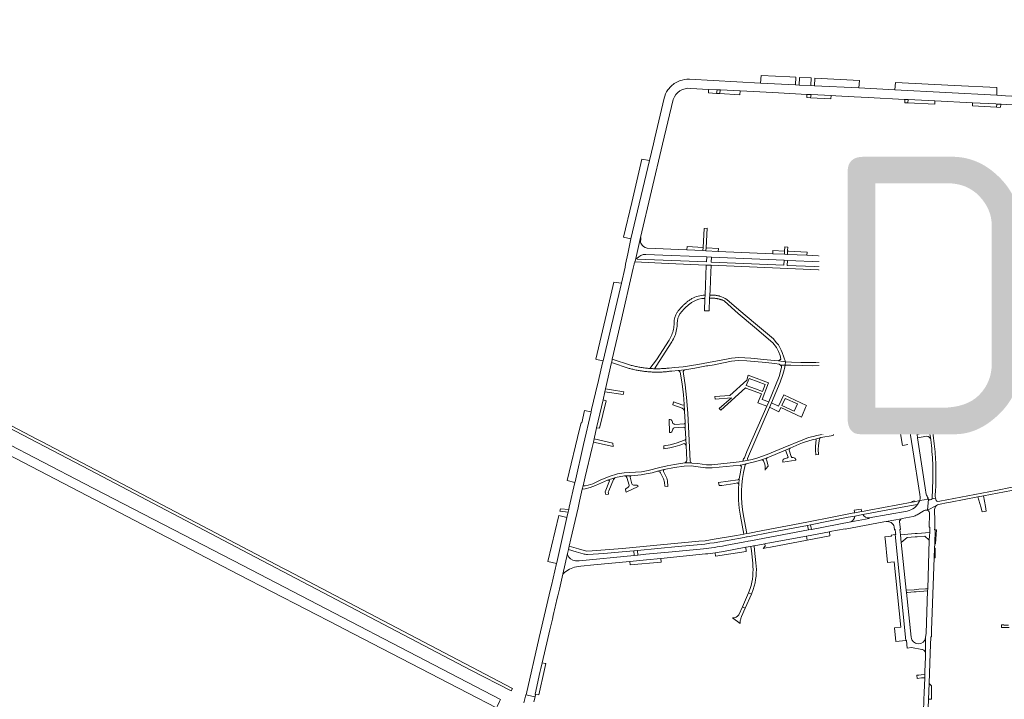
# Model space of a CAD drawing. Header units: metres. Extents: x 166325 to 190320, y 381923 to 404576.
# Tile 938 of 1056: x 180726 to 181365, y 385938 to 386379. Entities that reach past the tile are written whole.
import ezdxf

# ---------------------------------------------------------------- set-up
doc = ezdxf.new("R2010")
doc.units = ezdxf.units.M
for name, color, linetype, lineweight in [('B-WE-VH-VERHARDING_ASFALT-GV', 8, 'Continuous', 18), ('B-WE-VH-VERHARDING_BETON-GV', 8, 'Continuous', 18), ('B-WE-VH-VERHARDING_BETONSTRAATSTEEN-GV', 8, 'Continuous', 18), ('B-WE-VH-VERHARDING_GESLOTEN-GV', 8, 'Continuous', 18), ('B-WE-VH-VERHARDING_STRAATBAKSTEEN-GV', 8, 'Continuous', 18), ('X-XX-AL-TEKENBLAD-T50', 4, 'Continuous', 50)]:
    doc.layers.add(name, color=color, linetype=linetype, lineweight=lineweight)
doc.styles.add('NLCS-ISO-M500-T50', font='NLCS-ISO.ttf', dxfattribs={"height": 2.5})

msp = doc.modelspace()

# ---------------------------------------------------------------- linework, layer by layer
at = {"layer": 'B-WE-VH-VERHARDING_ASFALT-GV', "flags": 128}
for points in [[(181036.177, 385933.988), (181037.548, 385936.837), (181038.165, 385938.121), (180871.131, 386025.012), (180768.111, 386078.311), (180528.701, 386202.823), (180315.261, 386313.63), (180189.251, 386379.522), (180080.291, 386436.021), (179724.522, 386621.192), (179706.613, 386630.672), (179702.854, 386632.499), (179701.251, 386633.163)], [(180170.016, 386382.585), (180186.782, 386373.872), (180311.96, 386308.491), (180381.506, 386272.329), (180384.18, 386270.939), (180462.852, 386230.032), (180525.481, 386197.661), (180570.901, 386174.015), (180573.622, 386172.599), (180715.777, 386098.593), (180718.447, 386097.203), (180868.281, 386019.27), (180933.802, 385985.368), (180936.432, 385984.007), (181017.134, 385942.232), (181035.55, 385932.683), (181036.177, 385933.988)], [(180572.187, 386191.05), (180646.462, 386152.471), (180771.531, 386087.022), (180875.112, 386032.561), (181018.882, 385957.212), (181045.07, 385943.661), (181045.918, 385945.225), (180917.807, 386012.469), (180899.612, 386022.02), (180897.07, 386023.355), (180740.421, 386105.442), (180737.411, 386107.019), (180651.802, 386151.87), (180572.447, 386193.154), (180569.573, 386194.649), (180534.702, 386212.791), (180472.012, 386245.122), (180423.373, 386270.427), (180420.286, 386272.033), (180276.241, 386346.976), (180273.308, 386348.502), (180201.462, 386385.881)], [(181385.871, 386328.559), (181365.507, 386329.772), (181359.821, 386330.231), (181293.86, 386333.641), (181270.482, 386334.829), (181241.612, 386336.232), (181239.26, 386336.351), (181231.707, 386336.732), (181229.451, 386336.846), (181206.801, 386338.008), (181160.637, 386340.463)], [(181161.514, 386334.518), (181173.077, 386333.931), (181178.597, 386333.65), (181180.716, 386333.543), (181193.452, 386332.896), (181214.763, 386331.813), (181236.743, 386330.673), (181239.554, 386330.528), (181252.428, 386329.86), (181255.45, 386329.703), (181267.336, 386329.087), (181276.601, 386328.607), (181300.136, 386327.425), (181302.444, 386327.309), (181319.771, 386326.439), (181344.174, 386325.214)], [(181144.212, 386328.148), (181138.183, 386302.508), (181137.264, 386298.614), (181134.688, 386287.703), (181122.711, 386236.977), (181122.695, 386236.909), (181120.692, 386227.146), (181119.223, 386220.559), (181118.909, 386218.551), (181116.486, 386208.141), (181104.782, 386157.865), (181104.629, 386157.895), (181104.295, 386156.459), (181101.641, 386145.142), (181099.744, 386137.118), (181097.125, 386126.158), (181097.081, 386125.943), (181097.024, 386125.734), (181096.782, 386124.703), (181096.995, 386124.642), (181092.031, 386103.467), (181086.51, 386079.413), (181086.386, 386078.873), (181082.693, 386062.784), (181082.35, 386061.323), (181081.951, 386059.626), (181081.588, 386058.083), (181081.156, 386056.138), (181074.704, 386027.086), (181074.528, 386026.337), (181071.188, 386012.108), (181070.603, 386009.615), (181063.241, 385978.254), (181054.747, 385941.177), (181059.333, 385940.147), (181060.513, 385939.901), (181060.85, 385941.444), (181060.589, 385941.62), (181063.57, 385955.527), (181064.292, 385958.146), (181065.238, 385961.98), (181068.855, 385977.711), (181070.141, 385983.249), (181071.775, 385990.288), (181072.334, 385992.683), (181072.772, 385994.562), (181072.987, 385995.484), (181073.163, 385996.237), (181074.285, 386001.044), (181074.477, 386001.865), (181074.959, 386003.934), (181075.285, 386005.329), (181076.311, 386009.728), (181078.532, 386019.508), (181081.499, 386032.756), (181082.168, 386035.448), (181082.685, 386037.62), (181083.753, 386042.28), (181088.423, 386062.344), (181089.328, 386066.735), (181091.048, 386074.587), (181091.652, 386076.824), (181093.026, 386082.607), (181097.534, 386101.635), (181098.317, 386105.06), (181098.793, 386107.14), (181100.447, 386114.372), (181104.613, 386132.582), (181105.771, 386137.648), (181106.205, 386139.546), (181110.126, 386156.688), (181110.15, 386156.791), (181110.247, 386157.215), (181110.607, 386158.783), (181110.613, 386158.809), (181116.136, 386182.847), (181124.199, 386217.939), (181124.83, 386220.573), (181124.874, 386220.758), (181125.158, 386221.858), (181125.189, 386221.946), (181125.579, 386223.06), (181125.816, 386224.131), (181128.832, 386237.793), (181143.117, 386298.462), (181150.095, 386327.305)], [(181344.174, 386325.214), (181359.173, 386324.461), (181359.912, 386324.421), (181362.664, 386324.272), (181384.999, 386323.06)], [(181129.208, 386234.084), (181128.969, 386234.557), (181128.927, 386235.445), (181129.145, 386236.343), (181129.165, 386237.625), (181128.832, 386237.793), (181125.816, 386224.131), (181126.56, 386224.131)], [(181269.229, 386221.332), (181265.681, 386222.21), (181265.492, 386225.144), (181265.288, 386230.311), (181264.478, 386237.558), (181264.415, 386237.949), (181260.345, 386237.235)], [(181260.345, 386237.235), (181261.439, 386233.011)], [(181132.31, 386226.876), (181148.883, 386226.14), (181171.807, 386225.225), (181174.827, 386225.09), (181222.146, 386223.023), (181224.182, 386222.944), (181245.635, 386221.993), (181249.521, 386221.775), (181256.057, 386220.579), (181263.367, 386218.699)], [(181158.942, 386229.761), (181133.209, 386230.812)], [(181236.814, 386226.291), (181224.109, 386226.865), (181222.181, 386226.953), (181214.718, 386227.29), (181179.22, 386228.844), (181171.289, 386229.203), (181169.326, 386229.291), (181158.942, 386229.761)], [(181224.258, 386229.469), (181224.109, 386226.865)], [(181224.109, 386226.865), (181236.814, 386226.291)], [(181236.814, 386226.291), (181236.856, 386228.245), (181224.702, 386228.882)], [(181265.482, 386215.183), (181262.801, 386215.966), (181257.883, 386217.316), (181253.407, 386218.105), (181249.272, 386218.498), (181241.714, 386218.904), (181223.942, 386219.712), (181224.182, 386222.944), (181222.146, 386223.023), (181221.914, 386219.772), (181174.68, 386221.863), (181174.827, 386225.09), (181171.807, 386225.225), (181171.691, 386221.969), (181126.828, 386223.847), (181126.56, 386224.131), (181125.816, 386224.131), (181125.579, 386223.06), (181125.189, 386221.946), (181146.907, 386220.91), (181171.429, 386219.844), (181174.647, 386219.768)], [(181259.856, 386225.464), (181257.46, 386225.687), (181253.433, 386226.068), (181251.818, 386226.12), (181251.717, 386225.529), (181236.814, 386226.291)], [(181174.647, 386219.768), (181249.217, 386216.539), (181253.022, 386216.137), (181254.474, 386215.851), (181259.674, 386214.762), (181265.729, 386213.017)], [(181263.367, 386218.699), (181267.717, 386217.82)], [(181277.42, 386217.341), (181276.494, 386217.817), (181275.417, 386218.622)], [(181301.411, 386150.873), (181300.941, 386152.804), (181299.944, 386156.285), (181299.591, 386157.515), (181297.651, 386163.451), (181288.362, 386191.878), (181287.617, 386194.279), (181286.853, 386196.445), (181283.396, 386206.891), (181282.597, 386208.955), (181281.978, 386210.924), (181277.42, 386217.341)], [(181277.42, 386217.341), (181281.978, 386210.924)], [(181282.74, 386218.861), (181280.697, 386217.648)], [(181406.571, 386215.779), (181405.665, 386215.8), (181398.577, 386215.797), (181398.554, 386215.893), (181358.008, 386215.249), (181338.993, 386216.359), (181319.031, 386217.703), (181295.082, 386218.989), (181285.077, 386219.501)], [(181286.747, 386216.43), (181290.815, 386216.214), (181295.697, 386215.881)], [(181297.444, 386214.816), (181297.623, 386215.808), (181350.913, 386212.304), (181353.284, 386212.139)], [(181278.581, 386208.351), (181280.882, 386201.186), (181282.874, 386195.122), (181283.525, 386193.029), (181293.36, 386163.18), (181294.086, 386160.975), (181295.318, 386157.237), (181296.879, 386152.153), (181297.442, 386149.565), (181298.266, 386145.686), (181303.104, 386115.046), (181305.431, 386100.065)], [(181294.005, 386211.886), (181292.678, 386209.894)], [(181294.608, 386209.32), (181295.434, 386210.558)], [(181273.788, 386204.772), (181280.385, 386185.632), (181288.026, 386163.759)], [(181279.464, 386194.705), (181275.245, 386206.34)], [(181292.261, 386205.869), (181294.507, 386199.863), (181296.409, 386194.469)], [(181294.995, 386204.058), (181294.186, 386206.432)], [(181162.206, 386198.194), (181161.766, 386197.913), (181161.33, 386197.626), (181160.899, 386197.332), (181160.472, 386197.032), (181160.05, 386196.725), (181159.632, 386196.411), (181159.219, 386196.092), (181158.812, 386195.766), (181158.409, 386195.434), (181158.011, 386195.096), (181157.618, 386194.751), (181157.231, 386194.401), (181156.849, 386194.045), (181156.472, 386193.684), (181156.101, 386193.316), (181155.736, 386192.943), (181155.376, 386192.565), (181155.022, 386192.181), (181154.674, 386191.791), (181154.332, 386191.397), (181153.996, 386190.997), (181153.666, 386190.592), (181153.342, 386190.183), (181153.025, 386189.768), (181152.818, 386189.49), (181152.755, 386189.394)], [(181154.458, 386188.275), (181154.639, 386188.519), (181154.948, 386188.922), (181155.263, 386189.321), (181155.584, 386189.715), (181155.912, 386190.104), (181156.245, 386190.487), (181156.585, 386190.865), (181156.93, 386191.238), (181157.282, 386191.606), (181157.639, 386191.967), (181158.001, 386192.323), (181158.37, 386192.674), (181158.743, 386193.018), (181159.122, 386193.357), (181159.507, 386193.689), (181159.896, 386194.016), (181160.291, 386194.336), (181160.691, 386194.65), (181161.095, 386194.958), (181161.504, 386195.259), (181161.918, 386195.554), (181162.337, 386195.842), (181162.76, 386196.124), (181163.188, 386196.399)], [(181170.632, 386198.282), (181170.712, 386200.327)], [(181180.151, 386199.803), (181179.793, 386199.902), (181179.432, 386199.994), (181179.069, 386200.078), (181178.705, 386200.154), (181178.339, 386200.223), (181177.972, 386200.284), (181177.603, 386200.337), (181177.233, 386200.382), (181176.863, 386200.419), (181176.492, 386200.448), (181176.12, 386200.469), (181175.748, 386200.483), (181175.375, 386200.488), (181175.003, 386200.485), (181174.631, 386200.475), (181174.259, 386200.457), (181173.887, 386200.43), (181173.807, 386200.423), (181173.79, 386200.422), (181173.709, 386198.47), (181175.638, 386198.414), (181175.997, 386198.411), (181176.356, 386198.4), (181176.715, 386198.382), (181177.074, 386198.357), (181177.431, 386198.324), (181177.788, 386198.283), (181178.144, 386198.235), (181178.499, 386198.179), (181178.853, 386198.116), (181179.205, 386198.046), (181179.556, 386197.968), (181179.904, 386197.883), (181180.251, 386197.791), (181180.596, 386197.691), (181180.938, 386197.584), (181181.277, 386197.47), (181181.615, 386197.349), (181181.746, 386197.299), (181182.079, 386197.168), (181182.409, 386197.031), (181182.736, 386196.886), (181183.059, 386196.734), (181183.379, 386196.576), (181192.127, 386188.593), (181202.866, 386179.738), (181214.615, 386169.578), (181217.037, 386166.445), (181218.309, 386163.861), (181219.428, 386161.192), (181219.953, 386158.849), (181218.27, 386157.715)], [(181218.27, 386157.715), (181222.845, 386157.205), (181220.709, 386163.24), (181220, 386164.821), (181218.297, 386168.141), (181216.764, 386169.781), (181215.042, 386172.065), (181203.365, 386181.902), (181192.61, 386190.917), (181184.811, 386197.672)], [(181282.381, 386194.948), (181280.499, 386194.286)], [(181282.999, 386192.829), (181283.09, 386192.876), (181283.525, 386193.029), (181282.874, 386195.122), (181282.381, 386194.948)], [(181296.409, 386194.469), (181294.507, 386199.863), (181293.972, 386198.862), (181292.735, 386198.263), (181286.853, 386196.445), (181287.617, 386194.279), (181293.774, 386195.972)], [(181293.67, 386151.986), (181290.063, 386164.252), (181281.399, 386189.049)], [(181300.427, 386180.98), (181301.551, 386176.651), (181303.997, 386166.651), (181306.626, 386155.735), (181307.732, 386150.585), (181311.093, 386136.007), (181314.149, 386122.416), (181316.04, 386112.924), (181317.047, 386106.875), (181317.329, 386104.718)], [(181308.47, 386156.379), (181305.798, 386167.531), (181303.412, 386177.242)], [(181147.466, 386171.22), (181139.187, 386158.389), (181134.902, 386152.851), (181135.136, 386152.835), (181135.853, 386152.789), (181136.572, 386152.751), (181137.29, 386152.722), (181138.009, 386152.7), (181140.898, 386157.285), (181149.198, 386170.148)], [(181365.479, 386169.895), (181363.296, 386170.139), (181361.287, 386169.324), (181349.767, 386166.237), (181350.08, 386165.117), (181333.738, 386160.991), (181310.922, 386155.246)], [(181311.416, 386153.389), (181334.808, 386159.227), (181350.3, 386163.084), (181350.496, 386162.582), (181351.2, 386162.446), (181351.613, 386160.923), (181364.769, 386163.574), (181376.006, 386165.034)], [(181376.006, 386165.034), (181364.769, 386163.574), (181351.613, 386160.923), (181353.272, 386154.801), (181379.959, 386158.855), (181379.614, 386165.418)], [(181287.456, 386162.436), (181273.893, 386159.8), (181263.546, 386158.228), (181257.089, 386157.48), (181242.636, 386156.735), (181232.756, 386156.719), (181226.802, 386156.876), (181222.845, 386157.205), (181222.623, 386155.027), (181226.311, 386154.937), (181234.142, 386154.719), (181240.373, 386154.635), (181245.568, 386154.757), (181249.828, 386154.922)], [(181249.828, 386154.922), (181252.34, 386155.064), (181256.849, 386155.326), (181261.849, 386155.543), (181265.868, 386156.404), (181272.626, 386157.479), (181287.716, 386160.289)], [(181289.487, 386159.14), (181290.715, 386155.159)], [(181242.267, 386107.074), (181245.841, 386107.981), (181253.869, 386109.47), (181254.744, 386111.906), (181255.192, 386114.02), (181255.583, 386117.526), (181255.481, 386125.606), (181255.145, 386130.45), (181254.348, 386137.852), (181252.055, 386146.117), (181249.131, 386152.941), (181248.918, 386153.708), (181249.828, 386154.922), (181245.568, 386154.757), (181245.836, 386154.709), (181246.334, 386154.363), (181246.768, 386153.715), (181249.606, 386147.008), (181250.422, 386144.679), (181252.265, 386136.964), (181253.086, 386132.07), (181253.174, 386129.615), (181253.577, 386122.679), (181253.533, 386117.593), (181253.083, 386113.367), (181252.549, 386112.167), (181251.891, 386111.37), (181250.767, 386110.841), (181243.13, 386109.396), (181240.77, 386108.802), (181237.788, 386107.986), (181234.084, 386106.582), (181221.435, 386101.306), (181210.956, 386097.047), (181208.061, 386095.957), (181204.907, 386094.917), (181201.193, 386093.807), (181199.168, 386093.345), (181195.541, 386092.717), (181195.303, 386092.676), (181192.855, 386092.252), (181175.077, 386090.31), (181171.737, 386090.417), (181166.133, 386091.105), (181162.246, 386091.46), (181161.745, 386091.665), (181157.691, 386091.657), (181150.894, 386090.652), (181146.221, 386089.762), (181141.491, 386088.527), (181133.937, 386086.578), (181129.544, 386085.846), (181125.748, 386085.479), (181118.371, 386085.127), (181113.87, 386084.413), (181108.479, 386082.713), (181102.825, 386080.418), (181097.946, 386078.07), (181095.007, 386077.2), (181092.959, 386076.737), (181091.652, 386076.824), (181091.048, 386074.587), (181093.055, 386074.777), (181096.242, 386075.533), (181099.762, 386076.901), (181107.546, 386080.371), (181112.247, 386081.869), (181112.778, 386082.049), (181118.613, 386083.218), (181122.76, 386083.255), (181129.408, 386083.959), (181132.621, 386084.42), (181136.435, 386085.158), (181139.878, 386086.162), (181144.304, 386087.273), (181150.924, 386088.711), (181157.104, 386089.491), (181161.73, 386089.594), (181166.223, 386089.115), (181170.977, 386088.5), (181175.251, 386088.404), (181193.502, 386090.086), (181194.796, 386090.365), (181197.411, 386090.929), (181203.624, 386092.559), (181207.295, 386093.582), (181210.926, 386094.812), (181222.97, 386099.864), (181225.896, 386101.049)], [(181296.379, 386151.756), (181294.691, 386151.427)], [(181295.157, 386149.384), (181296.904, 386149.746), (181297.226, 386149.797), (181297.442, 386149.565), (181296.879, 386152.153), (181296.764, 386151.83), (181296.379, 386151.756)], [(181305.199, 386153.851), (181300.941, 386152.804), (181301.411, 386150.873)], [(181301.411, 386150.873), (181305.04, 386151.823)], [(181307.732, 386150.585), (181306.626, 386155.735)], [(181313.525, 386134.331), (181313.134, 386136.03), (181309.767, 386150.646)], [(181300.737, 386111.734), (181295.472, 386143.855), (181294.55, 386148.246)], [(181311.503, 386088.218), (181308.465, 386107.875), (181308.191, 386109.967), (181307.912, 386111.178), (181302.884, 386143.596)], [(181294.034, 386140.323), (181298.703, 386110.591), (181300.845, 386111.072), (181300.737, 386111.733), (181300.737, 386111.734)], [(181301.585, 386111.674), (181301.098, 386111.486), (181301.138, 386111.171), (181300.845, 386111.072), (181298.703, 386110.591)], [(181305.431, 386100.065), (181303.104, 386115.046)], [(181317.047, 386106.875), (181316.04, 386112.924)], [(181298.703, 386110.591), (181297.559, 386110.344), (181298.785, 386102.883), (181300.093, 386103.16), (181302.13, 386103.428)], [(181314.817, 386111.105), (181308.191, 386109.967), (181308.465, 386107.875), (181314.491, 386108.906)], [(181305.431, 386100.065), (181310.009, 386071.153), (181310.201, 386069.271), (181310.188, 386068.467), (181309.985, 386067.192), (181315.592, 386068.02), (181315.024, 386068.641), (181315.313, 386068.861)], [(181196.509, 386089.316), (181196.745, 386090.351), (181196.933, 386090.592), (181197.411, 386090.929), (181194.796, 386090.365), (181193.502, 386090.086), (181194.004, 386089.607), (181194.278, 386088.997), (181194.201, 386088.217), (181193.563, 386084.566), (181192.816, 386081.256), (181192.575, 386077.768)], [(181314.209, 386071.172), (181313.537, 386075.455), (181311.503, 386088.218)], [(181315.592, 386068.02), (181314.993, 386060.939), (181320.736, 386063.998), (181321.558, 386064.381), (181323.236, 386064.816), (181327.306, 386065.6), (181329.903, 386066.1), (181347.541, 386069.497), (181347.865, 386069.559), (181351.249, 386070.205), (181369.446, 386073.711), (181371.384, 386074.084), (181373.034, 386074.402), (181406.457, 386080.894), (181442.091, 386087.814)], [(181422.425, 386085.996), (181406.132, 386082.825), (181397.827, 386081.21), (181396.532, 386080.958), (181377.68, 386077.292), (181372.842, 386076.36), (181369.775, 386075.769), (181359.337, 386073.758), (181322.962, 386066.768), (181321.642, 386066.609)], [(181192.816, 386081.256), (181192.4, 386080.846), (181191.945, 386080.679), (181179.504, 386078.798), (181179.818, 386076.925), (181181.57, 386077.015), (181190.055, 386078.204), (181191.761, 386078.562)], [(181192.575, 386077.768), (181192.816, 386081.256)], [(181318.24, 386074.992), (181317.9, 386068.261), (181320.199, 386068.706), (181320.023, 386069.927), (181320.251, 386074.126)], [(181094.616, 386032.226), (181098.232, 386032.387), (181105.187, 386032.846), (181117.085, 386033.832), (181124.552, 386034.556), (181126.933, 386034.787), (181153.401, 386037.355), (181170.505, 386038.926), (181173.922, 386039.454), (181176.597, 386039.816), (181196.141, 386043.289), (181197.626, 386043.553), (181198.141, 386043.648), (181199.62, 386043.922), (181212.792, 386046.358), (181237.163, 386051.086), (181239.161, 386051.483), (181263.449, 386056.305), (181267.906, 386057.139), (181272.946, 386058.083), (181303.288, 386063.764), (181308.386, 386064.585), (181309.985, 386067.192), (181306.353, 386066.381), (181304.97, 386066.074), (181277.228, 386060.944), (181273.948, 386060.337), (181272.268, 386060.032), (181267.806, 386059.222)], [(181314.993, 386060.939), (181315.592, 386068.02), (181309.985, 386067.192), (181308.386, 386064.585), (181307.533, 386063.462)], [(181320.636, 386067.26), (181320.199, 386068.706), (181317.9, 386068.261)], [(181303.002, 386060.609), (181301.801, 386060.352), (181277.168, 386055.898), (181277.222, 386055.587), (181265.328, 386053.349), (181239.754, 386048.461), (181237.76, 386048.109), (181200.199, 386041.037), (181198.622, 386040.736), (181198.2, 386040.656), (181196.581, 386040.347), (181183.857, 386037.921)], [(181320.736, 386063.998), (181314.993, 386060.939)], [(181267.806, 386059.222), (181267.158, 386059.104), (181254.28, 386056.623), (181236.768, 386053.248), (181203.576, 386046.813), (181202.896, 386046.684), (181199.661, 386046.069), (181197.888, 386045.732), (181195.834, 386045.355), (181191.201, 386044.487), (181176.729, 386042.063), (181170.91, 386041.143), (181166.652, 386040.759), (181137.253, 386038.096), (181117.224, 386036.106), (181097.452, 386034.515), (181094.075, 386034.413), (181092.378, 386034.758), (181088.713, 386035.777), (181082.685, 386037.62), (181082.168, 386035.448), (181087.284, 386033.892), (181091.639, 386032.56)], [(181193.649, 386057.073), (181195.834, 386045.355), (181197.888, 386045.732), (181195.576, 386057.359)], [(181202.505, 386037.837), (181209.537, 386039.15), (181210.004, 386039.237), (181212.698, 386039.74), (181232.918, 386043.514), (181236.499, 386044.092), (181251.474, 386046.912), (181251.564, 386046.929), (181251.634, 386047.057), (181261.547, 386048.874), (181261.61, 386048.602), (181286.721, 386053.299), (181288.205, 386053.515), (181298.14, 386055.341), (181298.572, 386055.483), (181305.768, 386056.893)], [(181298.14, 386055.341), (181288.205, 386053.515)], [(181308.282, 386058.008), (181312.134, 386060.366)], [(181316.333, 386058.508), (181316.104, 386049.96), (181316.449, 386049.946), (181316.462, 386048.299), (181316.398, 386046.43), (181316.246, 386044.301), (181316.156, 386041.574), (181315.113, 386009.998), (181315.064, 386008.538), (181314.158, 385981.117), (181313.759, 385978.301), (181313.74, 385968.024)], [(181293.36, 386050.127), (181293.611, 386048.27), (181293.946, 386048.301), (181294.17, 386046.321), (181294.354, 386045.088), (181293.944, 386045.065), (181301.029, 385976.281), (181301.434, 385976.322), (181301.862, 385971.42), (181304.529, 385971.76), (181311.239, 385970.565)], [(181301.153, 386008.978), (181297.937, 386039.997), (181297.416, 386045.021), (181297.178, 386046.627), (181297.259, 386046.684), (181297.1, 386048.381), (181297.399, 386048.429), (181296.743, 386053.378)], [(181316.972, 385862.063), (181315.521, 385861.402), (181313.076, 385863.132), (181313.819, 385884.642), (181314.063, 385891.71), (181314.641, 385908.435), (181315.676, 385938.387), (181316.023, 385948.415), (181316.706, 385968.182), (181317.072, 385978.786), (181317.483, 385978.803), (181317.642, 385983.208), (181317.841, 385988.703), (181319.333, 386029.985), (181319.564, 386036.376), (181319.662, 386039.066), (181319.987, 386048.064), (181319.615, 386048.146), (181319.659, 386049.209)], [(181169.677, 386035.895), (181149.475, 386033.928), (181132.256, 386032.281), (181127.081, 386031.772), (181124.704, 386031.539), (181089.017, 386028.032), (181086.694, 386027.994)], [(181182.647, 386034.098), (181197.163, 386036.832), (181200.165, 386037.397), (181200.456, 386037.452), (181202.159, 386037.773), (181202.381, 386037.814), (181202.505, 386037.837)], [(181203.651, 386026.712), (181202.799, 386034.978), (181202.505, 386037.837), (181202.381, 386037.814), (181202.159, 386037.773), (181200.456, 386037.452), (181200.769, 386034.585), (181201.645, 386026.566)], [(181081.546, 386031.909), (181081.499, 386032.756), (181078.532, 386019.508), (181079.93, 386020.654)], [(181088.542, 386024.408), (181090.147, 386024.613), (181098.568, 386025.427), (181122.011, 386027.715), (181132.736, 386028.762), (181141.987, 386029.666), (181171.023, 386032.505)], [(181199.965, 386010.133), (181198.997, 386007.286), (181200.787, 386006.509), (181201.945, 386009.521)], [(181304.315, 385978.476), (181301.305, 386007.506), (181301.153, 386008.978)], [(181194.456, 385991.937), (181196.772, 385997.338), (181194.991, 385998.112), (181192.6, 385993.057)], [(181188.527, 385991.144), (181193.473, 385987.441)], [(181313.74, 385968.024), (181313.759, 385978.301)], [(181313.739, 385967.584), (181313.666, 385965.665), (181313.306, 385956.159), (181313.236, 385954.318), (181313.189, 385953.073), (181313.158, 385952.253), (181312.789, 385942.524), (181312.62, 385938.046), (181312.313, 385929.945), (181312.208, 385927.178), (181311.591, 385910.895), (181311.413, 385906.199), (181311.049, 385896.582), (181310.965, 385894.357), (181310.579, 385884.172), (181310.349, 385878.106), (181310.092, 385871.329), (181309.962, 385867.894)]]:
    msp.add_lwpolyline(points, dxfattribs=at)
for points in [[(181206.801, 386338.008), (181229.451, 386336.846), (181229.603, 386341.846), (181225.694, 386342.016), (181207.16, 386342.861)], [(181231.707, 386336.732), (181239.26, 386336.351), (181239.493, 386341.322), (181232.007, 386341.688)], [(181241.612, 386336.232), (181270.482, 386334.829), (181270.785, 386339.717), (181241.909, 386341.21)], [(181293.86, 386333.641), (181359.821, 386330.231), (181359.887, 386335.09), (181332.395, 386336.423), (181294.186, 386338.446)], [(181173.077, 386333.931), (181172.92, 386331.711), (181178.104, 386331.344), (181178.597, 386333.65)], [(181180.214, 386331.194), (181193.266, 386330.269), (181193.452, 386332.896), (181180.716, 386333.543)], [(181252.369, 386327.861), (181252.428, 386329.86), (181239.554, 386330.528), (181239.053, 386328.472)], [(181302.218, 386325.191), (181319.658, 386324.276), (181319.771, 386326.439), (181302.444, 386327.309)], [(181359.912, 386324.421), (181359.173, 386324.461), (181344.174, 386325.214), (181344.056, 386323.252), (181359.741, 386322.311)], [(181122.711, 386236.977), (181134.688, 386287.703), (181129.713, 386288.574), (181123.204, 386260.496), (181117.937, 386238.123)], [(181257.022, 386263.367), (181260.345, 386237.235), (181264.415, 386237.949), (181261.94, 386253.363), (181261.79, 386254.305), (181260.159, 386263.627)], [(181295.082, 386218.989), (181319.031, 386217.703), (181319.083, 386219.548), (181297.719, 386220.817), (181297.155, 386233.805), (181295.173, 386233.831), (181295.844, 386220.937), (181295.302, 386220.822)], [(181158.942, 386229.761), (181169.326, 386229.291), (181169.447, 386231.363), (181159.069, 386231.914)], [(181171.383, 386231.11), (181171.289, 386229.203), (181179.22, 386228.844), (181179.376, 386230.698)], [(181214.718, 386227.29), (181222.181, 386226.953), (181222.283, 386228.956), (181214.768, 386229.428)], [(181253.433, 386226.068), (181257.46, 386225.687), (181257.738, 386228.618), (181253.75, 386228.983)], [(181222.146, 386223.023), (181174.827, 386225.09), (181174.68, 386221.863), (181221.914, 386219.772)], [(181262.783, 386218.288), (181263.367, 386218.699), (181256.057, 386220.579), (181249.521, 386221.775), (181249.272, 386218.498), (181253.407, 386218.105), (181257.883, 386217.316), (181262.801, 386215.966), (181262.573, 386216.85), (181262.74, 386217.997)], [(181173.807, 386200.423), (181173.935, 386201.072), (181173.987, 386203.075), (181174.249, 386210.308), (181174.647, 386219.768), (181171.429, 386219.844), (181170.712, 386200.327), (181170.632, 386198.282), (181170.321, 386190.342), (181173.369, 386190.241), (181173.709, 386198.47), (181173.79, 386200.422)], [(181104.782, 386157.865), (181116.486, 386208.141), (181111.532, 386208.942), (181106.785, 386188.402), (181099.962, 386158.968), (181100.409, 386158.726), (181104.629, 386157.895)], [(181363.296, 386170.139), (181365.479, 386169.895), (181353.284, 386212.139), (181350.913, 386212.304), (181351.222, 386211.983)], [(181293.639, 386160.882), (181294.086, 386160.975), (181293.36, 386163.18), (181292.927, 386163.027)], [(181110.15, 386156.791), (181110.126, 386156.688), (181121.643, 386152.922), (181121.874, 386152.858), (181122.556, 386152.673), (181123.241, 386152.496), (181123.928, 386152.326), (181124.616, 386152.163), (181125.306, 386152.008), (181125.998, 386151.86), (181126.691, 386151.72), (181127.386, 386151.587), (181128.082, 386151.461), (181128.779, 386151.343), (181129.478, 386151.232), (181130.178, 386151.129), (181130.879, 386151.033), (181131.58, 386150.945), (181132.283, 386150.865), (181132.986, 386150.791), (181133.69, 386150.726), (181134.395, 386150.668), (181135.1, 386150.617), (181135.805, 386150.575), (181136.511, 386150.539), (181137.217, 386150.512), (181137.923, 386150.491), (181138.629, 386150.479), (181139.335, 386150.474), (181140.041, 386150.476), (181140.746, 386150.487), (181141.451, 386150.504), (181142.156, 386150.53), (181142.861, 386150.563), (181143.564, 386150.603), (181144.267, 386150.651), (181144.97, 386150.707), (181145.671, 386150.77), (181146.372, 386150.841), (181147.071, 386150.919), (181147.769, 386151.005), (181148.466, 386151.098), (181149.162, 386151.199), (181153.318, 386151.572), (181157.655, 386151.994), (181164.115, 386153.099), (181171.7, 386154.508), (181172.651, 386154.599), (181176.638, 386155.226), (181177.612, 386155.478), (181187.838, 386157.653), (181192.174, 386158.035), (181197.86, 386157.811), (181210.065, 386156.643), (181216.06, 386156.046), (181218.81, 386155.624), (181219.708, 386155.098), (181222.623, 386155.027), (181222.845, 386157.205), (181218.27, 386157.715), (181210.959, 386158.511), (181200.471, 386159.611), (181192.548, 386160.037), (181187.897, 386159.616), (181185.692, 386159.194), (181166.06, 386155.44), (181156.593, 386153.864), (181150.979, 386153.415), (181147.444, 386153.156), (181146.729, 386153.073), (181146.014, 386152.998), (181145.297, 386152.93), (181144.58, 386152.871), (181143.862, 386152.82), (181143.144, 386152.777), (181142.426, 386152.741), (181141.707, 386152.714), (181140.987, 386152.695), (181140.268, 386152.683), (181139.548, 386152.68), (181138.829, 386152.685), (181138.109, 386152.697), (181138.009, 386152.7), (181137.29, 386152.722), (181136.572, 386152.751), (181135.853, 386152.789), (181135.136, 386152.835), (181134.902, 386152.851), (181134.185, 386152.908), (181133.469, 386152.972), (181132.753, 386153.044), (181132.039, 386153.124), (181131.325, 386153.212), (181130.612, 386153.308), (181129.901, 386153.412), (181129.19, 386153.524), (181128.481, 386153.644), (181127.773, 386153.772), (181127.067, 386153.907), (181126.362, 386154.05), (181125.659, 386154.201), (181124.958, 386154.36), (181124.258, 386154.527), (181123.561, 386154.701), (181122.865, 386154.884), (181122.332, 386155.029), (181110.613, 386158.809), (181110.607, 386158.783), (181110.247, 386157.215)], [(181157.35, 386125.224), (181157.951, 386118.041), (181157.911, 386114.024), (181158.377, 386107.388), (181158.421, 386102.983), (181158.862, 386093.271), (181158.706, 386092.744), (181158.231, 386092.108), (181157.691, 386091.657), (181161.745, 386091.665), (181161.429, 386091.945), (181161.093, 386092.7), (181160.188, 386110.737), (181159.508, 386123.782), (181158.818, 386133.945), (181157.871, 386142.221), (181156.716, 386149.427), (181156.559, 386150.978), (181156.986, 386151.526), (181157.655, 386151.994), (181153.318, 386151.572), (181153.699, 386151.466), (181154.278, 386150.961), (181154.535, 386150.36), (181155.819, 386142.847), (181155.8, 386142.791), (181156.686, 386135.85), (181157.207, 386129.659)], [(181212.594, 386127.626), (181213.859, 386130.483), (181219.509, 386143.929), (181221.2, 386148.9), (181222.075, 386152.038), (181222.202, 386152.732), (181222.623, 386155.027), (181219.708, 386155.098), (181220.265, 386154.385), (181220.354, 386153.408), (181218.782, 386147.689), (181212.043, 386131.207), (181210.762, 386128.336), (181201.89, 386108.313), (181197.842, 386099.001), (181196.252, 386094.964), (181195.736, 386094.229), (181195.303, 386092.676), (181195.541, 386092.717), (181199.168, 386093.345), (181198.585, 386093.542), (181198.254, 386093.946), (181198.216, 386094.368)], [(181197.248, 386140.18), (181207.262, 386136.379), (181205.039, 386130.541), (181210.762, 386128.336), (181212.043, 386131.207), (181207.792, 386132.823), (181211.866, 386143.469), (181200.334, 386147.875), (181198.688, 386148.442), (181197.851, 386145.177), (181186.897, 386135.322), (181177.05, 386134.618), (181177.229, 386133.049), (181187.805, 386133.856), (181179.961, 386126.957), (181180.923, 386125.766), (181196.927, 386140.224)], [(181199.407, 386146.447), (181205.251, 386144.222), (181209.626, 386142.557), (181207.886, 386138.014), (181203.479, 386139.563), (181197.455, 386141.854)], [(181105.771, 386137.648), (181117.689, 386135.977), (181118.11, 386137.734), (181110.078, 386138.979), (181106.205, 386139.546)], [(181100.447, 386114.372), (181102.413, 386114.02), (181106.605, 386131.893), (181104.613, 386132.582)], [(181157.207, 386129.659), (181156.956, 386129.334), (181156.31, 386129.037), (181150.248, 386131.105), (181149.856, 386129.254), (181155.894, 386127.043), (181156.709, 386126.4), (181157.18, 386125.817), (181157.35, 386125.224)], [(181213.859, 386130.483), (181212.594, 386127.626), (181213.295, 386127.297), (181218.681, 386124.768), (181219.912, 386127.451), (181233.296, 386121.281), (181233.974, 386122.757), (181235.818, 386127.436), (181236.499, 386128.9), (181221.828, 386135.721), (181218.428, 386128.371)], [(181230.645, 386129.811), (181228.55, 386125.246), (181220.621, 386128.884), (181222.722, 386133.364)], [(181090.312, 386117.635), (181089.378, 386113.476), (181081.374, 386080.151), (181086.386, 386078.873), (181086.51, 386079.413), (181092.031, 386103.467), (181096.995, 386124.642), (181096.782, 386124.703), (181092.637, 386125.677), (181090.77, 386117.53)], [(181157.951, 386118.041), (181157.749, 386117.37), (181157.345, 386116.918), (181151.141, 386116.593), (181150.746, 386116.72), (181150.422, 386116.861), (181149.962, 386117.251), (181149.447, 386118.681), (181149.235, 386119.107), (181148.724, 386119.584), (181148.2, 386119.654), (181147.438, 386119.808), (181147.79, 386111.236), (181148.541, 386111.279), (181148.993, 386111.443), (181149.225, 386111.651), (181149.514, 386112.217), (181149.908, 386113.416), (181150.237, 386114.033), (181150.678, 386114.438), (181156.805, 386114.765), (181157.234, 386114.66), (181157.592, 386114.405), (181157.911, 386114.024)], [(181098.793, 386107.14), (181098.317, 386105.06), (181111.147, 386102.292), (181111.012, 386104.309)], [(181158.377, 386107.388), (181158.223, 386107.038), (181157.946, 386106.53), (181157.479, 386106.289), (181152.093, 386104.335), (181148.088, 386103.286), (181143.915, 386102.561), (181143.941, 386100.749), (181147.872, 386101.371), (181151.43, 386102.239), (181154.398, 386103.182), (181157.239, 386104.151), (181157.702, 386103.959), (181158.084, 386103.58), (181158.421, 386102.983)], [(181245.841, 386107.981), (181242.267, 386107.074), (181242.572, 386107.016), (181242.764, 386106.661), (181242.343, 386102.541), (181242.256, 386099.759), (181242.519, 386096.81), (181244.322, 386097.025), (181244.14, 386100.189), (181244.329, 386102.814), (181244.668, 386105.812), (181244.885, 386107.135), (181245.243, 386107.597)], [(181222.97, 386099.864), (181224.556, 386095.272), (181224.465, 386095.099), (181224.119, 386094.867), (181221.997, 386094.234), (181221.458, 386093.858), (181221.163, 386093.335), (181221.11, 386092.024), (181229.588, 386093.317), (181229.512, 386093.838), (181229.007, 386094.7), (181228.571, 386094.947), (181227.797, 386095.045), (181227.116, 386095.091), (181226.531, 386095.79), (181225.291, 386099.923), (181225.32, 386100.323), (181225.541, 386100.728), (181225.719, 386100.889), (181225.896, 386101.049)], [(181210.926, 386094.812), (181207.295, 386093.582), (181207.773, 386093.574), (181208.239, 386093.359), (181208.679, 386092.871), (181209.526, 386090.808), (181209.784, 386089.344), (181209.826, 386088.048), (181209.705, 386086.891), (181210.253, 386087.717), (181211.642, 386089.564), (181211.333, 386091.468), (181210.843, 386093.024), (181210.426, 386094.094), (181210.543, 386094.491)], [(181144.304, 386087.273), (181139.878, 386086.162), (181140.424, 386086.143), (181141.448, 386085.71), (181141.907, 386085.193), (181143.8, 386081.348), (181144.47, 386079.073), (181144.605, 386076.557), (181146.556, 386076.347), (181146.474, 386080.049), (181145.858, 386081.705), (181143.887, 386086.097), (181143.86, 386086.541), (181143.815, 386086.902)], [(181107.546, 386080.371), (181108.129, 386080.347), (181108.657, 386080.211), (181108.825, 386079.928), (181106.077, 386072.908), (181106.075, 386072.595), (181106.103, 386072.059), (181106.368, 386071.065), (181108.073, 386071.267), (181108.074, 386072.002), (181107.997, 386072.629), (181108.296, 386073.389), (181111.49, 386080.774), (181111.817, 386081.355), (181112.247, 386081.869)], [(181118.613, 386083.218), (181119.057, 386083.026), (181119.516, 386082.791), (181119.979, 386082.148), (181121.517, 386077.192), (181121.482, 386076.755), (181121.35, 386076.289), (181120.869, 386075.833), (181119.379, 386074.684), (181119.264, 386074.51), (181119.15, 386074.308), (181119.217, 386074.123), (181119.619, 386072.697), (181127.389, 386076.28), (181127.186, 386076.629), (181126.563, 386077.114), (181126.17, 386077.191), (181124.277, 386077.255), (181123.912, 386077.336), (181123.569, 386077.524), (181123.277, 386077.947), (181122.177, 386082.404), (181122.219, 386082.76), (181122.355, 386083.027), (181122.76, 386083.255)], [(181076.99, 386061.897), (181076.583, 386060.201), (181081.951, 386059.626), (181082.35, 386061.323)], [(181075.917, 386057.43), (181068.786, 386027.736), (181074.528, 386026.337), (181074.704, 386027.086), (181081.156, 386056.138)], [(181237.163, 386051.086), (181237.76, 386048.109), (181239.754, 386048.461), (181239.161, 386051.483)], [(181141.987, 386029.666), (181132.736, 386028.762), (181122.011, 386027.715), (181122.275, 386025.442), (181142.235, 386027.211)], [(181127.081, 386031.772), (181126.933, 386034.787), (181124.552, 386034.556), (181124.704, 386031.539)], [(181194.991, 385998.112), (181196.772, 385997.338), (181200.787, 386006.509), (181198.997, 386007.286)], [(181060.85, 385941.444), (181062.986, 385941.132), (181066.577, 385957.568), (181067.442, 385961.451), (181067.153, 385961.519), (181065.238, 385961.98), (181064.292, 385958.146), (181063.57, 385955.527), (181060.589, 385941.62)]]:
    msp.add_lwpolyline(points, close=True, dxfattribs=at)
at = {"layer": 'B-WE-VH-VERHARDING_ASFALT-GV'}
for points in [[(181148.244, 386335.566, 0.0411192), (181146.597, 386333.542)], [(181149.319, 386336.587, 0.0229101), (181148.244, 386335.566)], [(181152.431, 386338.694, 0.0588193), (181149.319, 386336.587)], [(181154.255, 386339.498, 0.0318861), (181152.431, 386338.694)], [(181160.637, 386340.463, 0.1019956), (181154.255, 386339.498)], [(181146.597, 386333.542, 0.0929138), (181144.212, 386328.148)], [(181150.095, 386327.305, -0.3614196), (181161.514, 386334.518)], [(181133.209, 386230.812, -0.2330415), (181129.208, 386234.084)], [(181261.439, 386233.011, -0.1461462), (181260.897, 386226.48)], [(181126.56, 386224.131, -0.2493586), (181132.31, 386226.876)], [(181224.702, 386228.882, -0.3328755), (181224.258, 386229.469)], [(181260.897, 386226.48, -0.339775), (181259.856, 386225.464)], [(181275.417, 386218.622, 0.0772856), (181269.229, 386221.332)], [(181275.245, 386206.34, 0.2395077), (181265.482, 386215.183)], [(181267.717, 386217.82, -0.2209868), (181278.581, 386208.351)], [(181280.697, 386217.648, -0.1956326), (181277.42, 386217.341)], [(181281.978, 386210.924, -0.4226451), (181286.747, 386216.43)], [(181285.077, 386219.501, 0.1270878), (181282.74, 386218.861)], [(181295.697, 386215.881, -0.1054117), (181294.005, 386211.886)], [(181295.434, 386210.558, 0.096715), (181297.444, 386214.816)], [(181265.729, 386213.017, -0.2576098), (181273.788, 386204.772)], [(181292.678, 386209.894, 0.1919205), (181292.261, 386205.869)], [(181294.186, 386206.432, -0.2362659), (181294.608, 386209.32)], [(181353.284, 386212.139, 0.0162341), (181371.763, 386211.565)], [(181299.645, 386190.718, 0.0149991), (181294.995, 386204.058)], [(181170.712, 386200.327, 0.1292143), (181162.206, 386198.194)], [(181163.188, 386196.399, -0.1283049), (181170.632, 386198.282)], [(181184.811, 386197.672, 0.0740532), (181180.151, 386199.803)], [(181280.499, 386194.286, -0.3437457), (181279.464, 386194.705)], [(181293.774, 386195.972, -0.3016315), (181296.409, 386194.469)], [(181152.755, 386189.394, 0.1520468), (181150.686, 386182.246)], [(181152.724, 386182.282, -0.1521385), (181154.458, 386188.275)], [(181281.399, 386189.049, -0.3490684), (181282.999, 386192.829)], [(181296.409, 386194.469, -0.0135084), (181300.427, 386180.98)], [(181303.412, 386177.242, 0.0126931), (181299.645, 386190.718)], [(181150.686, 386182.246, -0.0467698), (181150.276, 386178.31)], [(181152.31, 386178.1, 0.0449402), (181152.724, 386182.282)], [(181150.276, 386178.31, -0.0902847), (181147.466, 386171.22)], [(181149.198, 386170.148, 0.092554), (181152.31, 386178.1)], [(181288.026, 386163.759, -0.3590419), (181287.456, 386162.436)], [(181287.716, 386160.289, -0.3814164), (181289.487, 386159.14)], [(181310.922, 386155.246, -0.3356001), (181308.47, 386156.379)], [(181290.715, 386155.159, -0.028474), (181294.034, 386140.323)], [(181294.691, 386151.427, -0.2311313), (181293.67, 386151.986)], [(181302.884, 386143.596, 0.0218715), (181301.411, 386150.873)], [(181305.04, 386151.823, -0.3038375), (181307.732, 386150.585)], [(181306.626, 386155.735, -0.145891), (181305.199, 386153.851)], [(181309.767, 386150.646, -0.2913944), (181311.416, 386153.389)], [(181294.55, 386148.246, -0.2364793), (181295.157, 386149.384)], [(181316.026, 386123.133, 0.0047361), (181313.525, 386134.331)], [(181317.323, 386116.891, 0.0027384), (181316.026, 386123.133)], [(181316.04, 386112.924, -0.2301647), (181314.817, 386111.105)], [(181319.592, 386102.176, 0.0239949), (181317.323, 386116.891)], [(181225.896, 386101.049, -0.0626062), (181242.267, 386107.074)], [(181314.491, 386108.906, -0.3760521), (181317.047, 386106.875)], [(181317.329, 386104.718, -0.0179347), (181318.425, 386089.443)], [(181320.436, 386088.78, 0.0182173), (181319.592, 386102.176)], [(181195.576, 386057.359, -0.1038584), (181196.509, 386089.316)], [(181318.425, 386089.443, -0.0175072), (181318.24, 386074.992)], [(181320.251, 386074.126, 0.0105774), (181320.436, 386088.78)], [(181191.761, 386078.562, -0.3806), (181192.575, 386077.768)], [(181192.575, 386077.768, 0.0602086), (181193.649, 386057.073)], [(181315.313, 386068.861, -0.0864512), (181314.209, 386071.172)], [(181317.9, 386068.261, -0.4024681), (181315.592, 386068.02)], [(181321.642, 386066.609, -0.2539259), (181320.636, 386067.26)], [(181307.533, 386063.462, -0.1326988), (181303.002, 386060.609)], [(181312.134, 386060.366, -0.2087704), (181314.993, 386060.939)], [(181314.993, 386060.939, -0.2623262), (181316.333, 386058.508)], [(181319.533, 386061.277, -0.1819391), (181320.736, 386063.998)], [(181319.659, 386049.209, 0.0116014), (181319.533, 386061.277)], [(181296.743, 386053.378, -0.2451989), (181298.14, 386055.341)], [(181305.768, 386056.893, 0.0846564), (181308.282, 386058.008)], [(181288.205, 386053.515, -0.1350182), (181291.493, 386052.861)], [(181291.493, 386052.861, -0.1745148), (181293.36, 386050.127)], [(181183.857, 386037.921, -0.0181861), (181169.677, 386035.895)], [(181086.694, 386027.994, -0.2702169), (181081.546, 386031.909)], [(181091.639, 386032.56, 0.0665392), (181094.616, 386032.226)], [(181171.023, 386032.505, 0.0056936), (181177.333, 386033.309)], [(181177.333, 386033.309, 0.0047671), (181182.647, 386034.098)], [(181079.93, 386020.654, -0.1430973), (181088.542, 386024.408)], [(181201.645, 386026.566, -0.1052768), (181199.965, 386010.133)], [(181201.945, 386009.521, 0.1206398), (181203.651, 386026.712)], [(181192.6, 385993.057, -0.2979358), (181188.527, 385991.144)], [(181193.709, 385989.681, -0.055224), (181194.456, 385991.937)], [(181193.473, 385987.441, -0.0524726), (181193.709, 385989.681)], [(181313.759, 385978.301, -0.8851105), (181304.315, 385978.476)], [(181311.239, 385970.565, -0.1822322), (181312.991, 385969.712)], [(181312.991, 385969.712, -0.1711569), (181313.74, 385968.024)], [(181313.74, 385968.024, -0.0386362), (181313.739, 385967.584)]]:
    msp.add_lwpolyline(points, format="xyb", dxfattribs=at)
at = {"layer": 'B-WE-VH-VERHARDING_BETON-GV', "flags": 128}
for points in [[(181180.716, 386333.543), (181178.597, 386333.65), (181178.104, 386331.344), (181180.214, 386331.194)], [(181236.647, 386328.583), (181239.053, 386328.472), (181239.554, 386330.528), (181236.743, 386330.673)], [(181300.286, 386325.293), (181302.218, 386325.191), (181302.444, 386327.309), (181300.136, 386327.425), (181300.377, 386327.027)], [(181359.912, 386324.421), (181359.741, 386322.311), (181361.992, 386322.176), (181362.664, 386324.272)], [(181169.447, 386231.363), (181169.326, 386229.291), (181171.289, 386229.203), (181171.383, 386231.11), (181172.008, 386243.845), (181170.158, 386243.583)], [(181222.283, 386228.956), (181222.181, 386226.953), (181224.109, 386226.865), (181224.258, 386229.469), (181224.383, 386231.656), (181222.426, 386231.774)]]:
    msp.add_lwpolyline(points, close=True, dxfattribs=at)
msp.add_lwpolyline([(181307.998, 385953.865), (181308.216, 385951.829), (181311.022, 385952.07), (181313.158, 385952.253), (181313.189, 385953.073), (181313.236, 385954.318), (181310.839, 385954.113), (181309.31, 385953.982)], dxfattribs=at)
at = {"layer": 'B-WE-VH-VERHARDING_BETON-GV'}
msp.add_lwpolyline([(181309.31, 385953.982, 0.0035112), (181307.998, 385953.865)], format="xyb", dxfattribs=at)
at = {"layer": 'B-WE-VH-VERHARDING_BETONSTRAATSTEEN-GV', "flags": 128}
for points in [[(181338.993, 386216.359), (181358.008, 386215.249), (181358.088, 386217.191), (181352.392, 386217.538), (181351.969, 386222.131), (181351.603, 386226.767), (181349.503, 386226.593), (181350.377, 386217.701), (181339.15, 386218.279)], [(181304.388, 386145.805), (181306, 386146.047), (181305.705, 386148.009), (181304.094, 386147.767)], [(181313.134, 386136.03), (181313.525, 386134.331), (181315.491, 386134.75), (181315.134, 386136.449)], [(181304.886, 386066.634), (181304.97, 386066.074), (181306.353, 386066.381), (181306.265, 386066.955)], [(181350.365, 386059.811), (181353.055, 386060.273), (181352.567, 386063.242), (181351.249, 386070.205), (181347.865, 386069.559), (181347.541, 386069.497), (181349.66, 386063.116)], [(181272.268, 386060.032), (181272.12, 386060.688), (181271.913, 386061.609), (181267.492, 386060.955), (181267.806, 386059.222)], [(181319.662, 386039.066), (181320.068, 386039.134), (181320.886, 386048.104), (181319.987, 386048.064)], [(181208.521, 386036.066), (181210.409, 386036.425), (181213.102, 386036.936), (181236.852, 386041.45), (181236.499, 386044.092), (181232.918, 386043.514), (181212.698, 386039.74), (181210.004, 386039.237), (181209.537, 386039.15), (181209.754, 386037.503)], [(181251.474, 386046.912), (181236.499, 386044.092), (181236.852, 386041.45), (181251.74, 386044.361)], [(181293.944, 386045.065), (181291.513, 386044.793), (181291.589, 386044.035), (181287.41, 386043.613), (181287.527, 386042.565), (181289.131, 386026.979), (181293.293, 386027.404), (181297.674, 385984.974), (181293.493, 385984.55), (181294.391, 385975.724), (181301.029, 385976.281)], [(181297.416, 386045.021), (181297.937, 386039.997), (181301.757, 386043.246), (181306.933, 386043.623), (181308.273, 386043.72), (181313.345, 386044.09), (181316.156, 386041.574), (181316.246, 386044.301), (181316.398, 386046.43), (181308.299, 386045.889), (181306.968, 386045.782)], [(181319.564, 386036.376), (181319.333, 386029.985), (181320.008, 386029.965), (181319.963, 386036.322)], [(181306.63, 386007.906), (181307.608, 386007.979), (181315.064, 386008.538), (181315.113, 386009.998), (181313.781, 386009.901), (181309.442, 386009.583), (181307.646, 386009.452), (181306.281, 386009.353), (181301.153, 386008.978), (181301.305, 386007.506), (181302.092, 386007.565), (181306.248, 386007.877)], [(181317.653, 385947.042), (181316.023, 385948.415), (181315.676, 385938.387), (181317.648, 385938.316)]]:
    msp.add_lwpolyline(points, close=True, dxfattribs=at)
at = {"layer": 'B-WE-VH-VERHARDING_BETONSTRAATSTEEN-GV'}
for points in [[(181267.906, 386057.139, -0.2025892), (181265.328, 386053.349)], [(181277.168, 386055.898, -0.239909), (181272.946, 386058.083)]]:
    msp.add_lwpolyline(points, format="xyb", dxfattribs=at)
at = {"layer": 'B-WE-VH-VERHARDING_BETONSTRAATSTEEN-GV', "flags": 128}
for points in [[(181265.328, 386053.349), (181277.222, 386055.587), (181277.168, 386055.898)], [(181272.946, 386058.083), (181267.906, 386057.139)], [(181367.403, 385986.251), (181367.201, 385986.255), (181364.544, 385986.302), (181364.548, 385986.545), (181362.992, 385986.498), (181362.957, 385984.891), (181367.153, 385984.816), (181367.224, 385984.815), (181367.922, 385984.802), (181367.968, 385984.801), (181367.925, 385984.88)]]:
    msp.add_lwpolyline(points, dxfattribs=at)
at = {"layer": 'B-WE-VH-VERHARDING_GESLOTEN-GV', "flags": 128}
for points in [[(181177.333, 386033.309), (181177.617, 386031.175), (181197.458, 386034.097), (181197.163, 386036.832)], [(181197.163, 386036.832), (181182.647, 386034.098)]]:
    msp.add_lwpolyline(points, dxfattribs=at)
at = {"layer": 'B-WE-VH-VERHARDING_STRAATBAKSTEEN-GV', "flags": 128}
msp.add_lwpolyline([(181059.706, 385936.491), (181060.513, 385939.901), (181059.333, 385940.147), (181054.747, 385941.177), (181054.595, 385941.199), (181053.345, 385935.841)], dxfattribs=at)

# ---------------------------------------------------------------- next in the draw order: texts
at = {"layer": 'X-XX-AL-TEKENBLAD-T50', "insert": (181244.778, 386110.199), "char_height": 180, "width": 797.14793, "attachment_point": 7, "style": 'NLCS-ISO-M500-T50', "bg_fill": 3, "box_fill_scale": 1, "bg_fill_color": 256, "bg_fill_transparency": 0}
msp.add_mtext('Deurne', dxfattribs=at)

doc.saveas('drawing.dxf')
